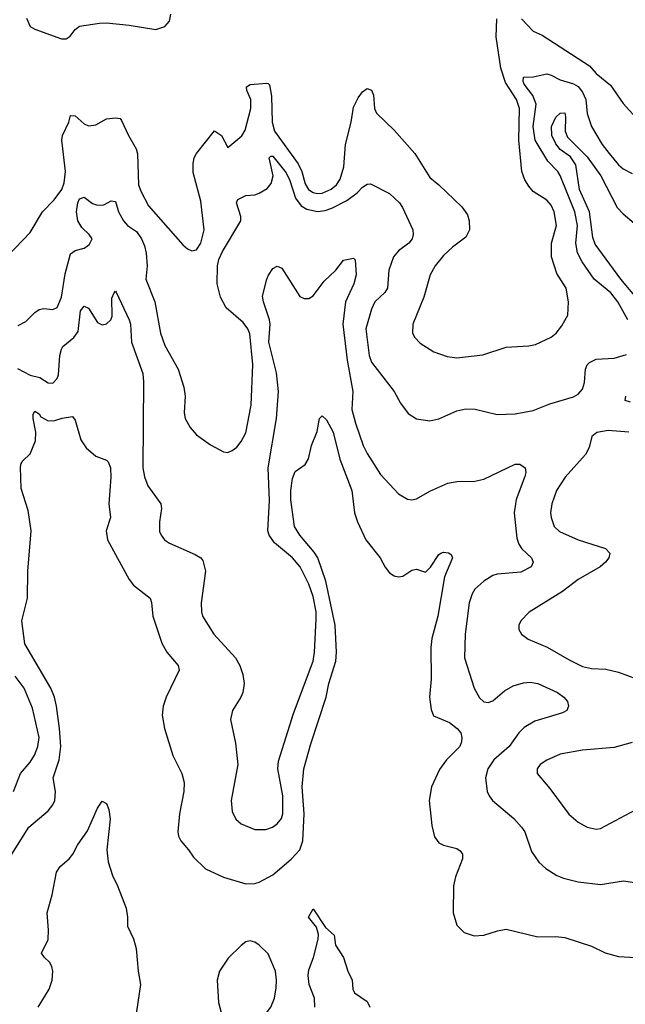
# Model space of a CAD drawing. Header units: inches. Extents: x 1173000 to 1307049, y 522583 to 678455.
# Tile 508 of 617: x 1205643 to 1208340, y 653502 to 657886. Entities that reach past the tile are written whole.
import ezdxf

# ---------------------------------------------------------------- set-up
doc = ezdxf.new("R2010")
doc.units = ezdxf.units.IN
doc.header["$MEASUREMENT"] = 0
doc.layers.add('B2605', color=7, linetype='Continuous')

msp = doc.modelspace()

# ---------------------------------------------------------------- linework, layer by layer
at = {"layer": 'B2605', "color": 5}
for points, elevation in [([(1205590, 656834.9), (1205690, 656937.6), (1205744.8, 657030), (1205796.3, 657083.7), (1205830.4, 657129.6), (1205841.2, 657158.8), (1205846.9, 657210), (1205831.5, 657350), (1205834.3, 657370), (1205862, 657430), (1205870, 657458.9), (1205890, 657457.7), (1205930, 657421.8), (1205950, 657412.7), (1205982, 657418), (1206030, 657444.9), (1206070, 657449.1), (1206090, 657445.3), (1206096.6, 657436.6), (1206127.3, 657370), (1206162.2, 657310), (1206167.7, 657287.7), (1206172.8, 657150), (1206182.1, 657122.1), (1206216.9, 657056.9), (1206370, 656883.8), (1206390, 656866), (1206410, 656857.1), (1206430, 656861.6), (1206450, 656890.5), (1206464.5, 656950), (1206450, 657077.2), (1206415.3, 657204.7), (1206414.9, 657245.1), (1206420.7, 657270), (1206431, 657290), (1206510, 657391.4), (1206541.8, 657370), (1206570, 657316.5), (1206632.1, 657367.9), (1206646.9, 657393.1), (1206672.7, 657490), (1206671.9, 657530), (1206654.9, 657570), (1206653.4, 657586.6), (1206670, 657597), (1206742.6, 657602.6), (1206750, 657602.2), (1206755.7, 657595.7), (1206764.9, 657544.9), (1206767.1, 657430), (1206778.1, 657390), (1206883.6, 657243.6), (1206899.1, 657210), (1206914.7, 657154.7), (1206928.9, 657130), (1206950, 657115.8), (1206970, 657111.2), (1206990, 657113.2), (1207030, 657130.7), (1207053.3, 657150), (1207070, 657175.5), (1207086.9, 657230), (1207094.3, 657330), (1207118.8, 657430), (1207130, 657496.4), (1207150, 657537.3), (1207170, 657564.2), (1207190, 657579.5), (1207210, 657572.4), (1207219.1, 657550), (1207223.8, 657490), (1207232.4, 657470), (1207310, 657393.4), (1207402, 657290), (1207470, 657182.6), (1207510.3, 657150), (1207612.5, 657052.5), (1207636.6, 657016.6), (1207644.9, 656990), (1207645.5, 656950), (1207630, 656917.6), (1207570, 656872.2), (1207530, 656835.1), (1207492.7, 656790), (1207471.4, 656750), (1207443.2, 656650), (1207394.3, 656530), (1207392, 656490), (1207402, 656470), (1207425.9, 656445.9), (1207487.6, 656407.6), (1207546.5, 656386.5), (1207590, 656380.2), (1207705.7, 656394.3), (1207810, 656427.2), (1207910, 656433.4), (1207940.1, 656439.9), (1208010, 656471.8), (1208032.8, 656490), (1208057.2, 656522.8), (1208083.5, 656570), (1208087, 656630), (1208076.5, 656690), (1208035, 656755), (1208011.7, 656830), (1208011.6, 656890), (1208033.6, 656970), (1208023.2, 657030), (1208010, 657059.2), (1207990, 657082.5), (1207930, 657121.2), (1207910, 657143.9), (1207892.7, 657172.7), (1207879.8, 657210), (1207865.9, 657350), (1207868.3, 657490), (1207856, 657530), (1207805.9, 657605.9), (1207785.4, 657670), (1207764.6, 657810), (1207767.9, 657890)], 1180), ([(1205673, 657893), (1205690, 657854.9), (1205710, 657843.2), (1205830, 657800.2), (1205850, 657800.3), (1205867.7, 657812.3), (1205890, 657841.6), (1205910, 657856.5), (1205998, 657870), (1206030, 657871.4), (1206130, 657861.8), (1206250, 657842.3), (1206290, 657855.6), (1206310, 657878.4), (1206316, 657910)], 1220), ([(1207877.6, 657890), (1207930, 657834.3), (1207970, 657817.3), (1208180.7, 657680.7), (1208210, 657646.7), (1208274.2, 657594.2), (1208330, 657512.9), (1208386.9, 657450)], 1180), ([(1208351.6, 656550), (1208306.8, 656630), (1208275, 656670), (1208202, 656730), (1208147.9, 656807.9), (1208127.4, 656847.4), (1208119.4, 656890), (1208126.8, 656970), (1208115.5, 657030), (1208050, 657192.1), (1208039.1, 657210), (1207995.1, 657255.1), (1207938.9, 657350), (1207929.9, 657410), (1207943.5, 657510), (1207927.6, 657547.6), (1207890, 657598.3), (1207884.5, 657610), (1207887.1, 657630), (1207930, 657631.4), (1207990, 657644.1), (1208010, 657638.8), (1208050, 657618), (1208110, 657600.1), (1208130, 657588.2), (1208150, 657562.7), (1208163.7, 657530), (1208170, 657467.3), (1208189.4, 657410), (1208237.6, 657330), (1208267.4, 657290), (1208310, 657239), (1208330, 657221.9), (1208370, 657201.5)], 1160), ([(1208404.9, 656630), (1208319.7, 656730), (1208205.6, 656885.6), (1208195.9, 656915.9), (1208180.7, 657030), (1208136.6, 657130), (1208119.7, 657239.7), (1208095.8, 657275.8), (1208050, 657307.8), (1208030, 657333.1), (1208012.7, 657370), (1208011.4, 657410), (1208030, 657452.3), (1208050, 657468.8), (1208070, 657470.4), (1208073.4, 657453.4), (1208071.6, 657390), (1208082.5, 657362.5), (1208170, 657274.5), (1208230.4, 657190.4), (1208303.6, 657050), (1208330, 657020.9), (1208380, 656980)], 1140), ([(1205636.2, 656523.8), (1205670, 656541.6), (1205710, 656582.4), (1205730, 656595.8), (1205750, 656599.5), (1205790, 656596), (1205810, 656604.2), (1205829.9, 656650.1), (1205846.3, 656753.7), (1205870, 656843.8), (1205890, 656858.7), (1205930, 656868.5), (1205943.3, 656876.7), (1205954.2, 656885.8), (1205965.4, 656910), (1205952.9, 656930), (1205920.2, 656960.2), (1205902.3, 656990), (1205896.8, 657030), (1205901.8, 657070), (1205910, 657087.6), (1205930, 657095.3), (1205967.3, 657067.3), (1205990, 657060.2), (1206018.5, 657061.5), (1206050, 657079.6), (1206070, 657075.5), (1206083, 657030), (1206105, 656990), (1206123.6, 656970), (1206162.8, 656942.8), (1206185.7, 656910), (1206199.5, 656879.5), (1206206.1, 656846.1), (1206210.1, 656790), (1206204.1, 656730), (1206245.6, 656630), (1206270.2, 656490), (1206290, 656435.8), (1206349.2, 656330), (1206374.3, 656250), (1206379.5, 656210), (1206375.6, 656135.6), (1206380.4, 656110), (1206401.6, 656070), (1206430, 656038), (1206493.3, 655993.3), (1206550, 655962), (1206570, 655959.1), (1206590, 655967.3), (1206610, 655983), (1206630, 656008), (1206650, 656046.8), (1206674.6, 656170), (1206681.9, 656350), (1206667.7, 656487.7), (1206659.5, 656510), (1206637.7, 656537.7), (1206562.6, 656602.6), (1206537.9, 656650), (1206522.5, 656710), (1206523.5, 656790), (1206530, 656817.4), (1206546.8, 656853.2), (1206628.5, 656990), (1206627.8, 657010), (1206608.6, 657070), (1206614.7, 657085.3), (1206650, 657103.5), (1206690, 657106.4), (1206710, 657113), (1206745.4, 657134.6), (1206763.2, 657156.8), (1206771.9, 657190), (1206754, 657270), (1206762, 657278), (1206770, 657278), (1206830, 657203.5), (1206846.5, 657170), (1206871.4, 657091.4), (1206897, 657057), (1206921.4, 657041.4), (1206970, 657032.4), (1207003.3, 657036.7), (1207033.5, 657046.5), (1207099.8, 657080.2), (1207145.3, 657114.7), (1207170, 657140.4), (1207190, 657154), (1207204.8, 657155.2), (1207290, 657111.3), (1207333.8, 657070), (1207347.1, 657050), (1207394.2, 656950), (1207395.9, 656930), (1207391.1, 656910), (1207375.8, 656890), (1207330, 656856.5), (1207308.1, 656830), (1207286.3, 656770), (1207281.4, 656690), (1207268.6, 656671.4), (1207225.2, 656630), (1207210, 656596.2), (1207185, 656510), (1207199.8, 656390), (1207210, 656361.3), (1207310.2, 656230.2), (1207338.5, 656178.5), (1207372.7, 656132.7), (1207410, 656108.8), (1207470, 656099.6), (1207510, 656108.9), (1207590, 656143.6), (1207630, 656153.8), (1207671.4, 656151.4), (1207770, 656127.2), (1207850, 656130.3), (1207930, 656146.3), (1208004.5, 656175.5), (1208110, 656206.7), (1208130, 656218.2), (1208150, 656241.3), (1208157.7, 656270), (1208163.1, 656330), (1208170.6, 656349.4), (1208180.3, 656359.7), (1208210, 656374.3), (1208290, 656378.2), (1208345.6, 656394.4)], 1160), ([(1205633.4, 656333.4), (1205690, 656302.8), (1205732.1, 656292.1), (1205770, 656268.9), (1205790, 656267.2), (1205810, 656288), (1205815.3, 656304.7), (1205822.5, 656390), (1205830, 656419.5), (1205835.8, 656430), (1205884.9, 656470), (1205903, 656497), (1205913.6, 656590), (1205930, 656610.4), (1205950, 656602), (1205990, 656537.4), (1206010, 656526.9), (1206030, 656531), (1206049, 656550), (1206054.7, 656565.3), (1206053.7, 656646.3), (1206063.7, 656670), (1206070, 656677.3), (1206073, 656673), (1206131.2, 656550), (1206136.8, 656530), (1206140.7, 656450), (1206191, 656310), (1206194.1, 656274.1), (1206191, 655891), (1206199, 655850), (1206213.4, 655810), (1206271.7, 655730), (1206274.6, 655710), (1206265.7, 655650), (1206266.4, 655606.4), (1206272.4, 655590), (1206288.2, 655570), (1206310, 655554.4), (1206424.4, 655504.4), (1206449.1, 655489.1), (1206458.2, 655478.2), (1206470.2, 655430), (1206451.3, 655290), (1206452.6, 655250), (1206457.7, 655230), (1206507.6, 655150), (1206604.3, 655044.3), (1206623.2, 655010), (1206636.1, 654970), (1206642.3, 654930), (1206636.5, 654890), (1206628.5, 654870), (1206590.4, 654810), (1206581.3, 654770), (1206604.2, 654664.2), (1206614.6, 654570), (1206585.5, 654410), (1206590, 654361), (1206605.9, 654325.9), (1206630, 654305.7), (1206690, 654280.9), (1206739.6, 654280.4), (1206768.9, 654291.1), (1206790, 654305.7), (1206808.4, 654330), (1206815, 654350), (1206814.7, 654430), (1206792.7, 654550), (1206795.4, 654584.6), (1206862.7, 654797.3), (1206950.6, 655030), (1206956.5, 655070), (1206963.7, 655216.3), (1206962.9, 655250), (1206950, 655317.4), (1206930, 655372.9), (1206892.1, 655450), (1206857.3, 655490), (1206777.3, 655557.3), (1206754.6, 655590), (1206748.7, 655610), (1206755.2, 655744.8), (1206749.5, 655890), (1206786.9, 656110), (1206795.2, 656230), (1206786.5, 656313.5), (1206753, 656450), (1206757.9, 656530), (1206755.4, 656550), (1206728.3, 656630), (1206725, 656655), (1206743, 656730), (1206751.7, 656748.3), (1206770, 656778.4), (1206790, 656788.5), (1206810, 656779.5), (1206890, 656653), (1206910, 656644.4), (1206930, 656643.8), (1206950, 656655.5), (1206998.6, 656721.4), (1207051.3, 656770), (1207085.6, 656814.4), (1207130, 656824), (1207136.5, 656816.5), (1207141.1, 656750), (1207130.9, 656710), (1207094.3, 656630), (1207082.8, 656530), (1207101.2, 656370), (1207126.3, 656230), (1207122.5, 656150), (1207138.1, 656090), (1207172.5, 655990), (1207190, 655954.7), (1207250, 655861.1), (1207330, 655774.4), (1207370, 655750.4), (1207390, 655748), (1207410, 655752.4), (1207470, 655786), (1207550, 655822.6), (1207590, 655830.3), (1207670, 655831.7), (1207710, 655839.6), (1207850, 655906.7), (1207870, 655906.3), (1207894.3, 655890), (1207896.5, 655870), (1207892.6, 655852.6), (1207853.9, 655750), (1207844.8, 655690), (1207857.5, 655577.5), (1207865.2, 655550), (1207878.6, 655530), (1207922.8, 655490), (1207930.3, 655470), (1207920.9, 655450), (1207874.6, 655425.4), (1207770, 655417.8), (1207750, 655411.6), (1207710, 655385.8), (1207670.2, 655350), (1207658, 655330), (1207644.6, 655290), (1207626.2, 655150), (1207623.9, 655043.9), (1207666.9, 654910), (1207690, 654866.7), (1207710, 654849.1), (1207730, 654845.8), (1207750, 654853.8), (1207802.7, 654897.3), (1207840.7, 654919.3), (1207886.5, 654933.5), (1207915.6, 654935.6), (1207950.4, 654930), (1208037.4, 654890), (1208065.7, 654870), (1208083.1, 654850), (1208087.2, 654830), (1208079.3, 654810), (1208060.4, 654799.6), (1207937.1, 654762.9), (1207890, 654734.8), (1207865.4, 654710), (1207823.2, 654650), (1207755.2, 654590), (1207727.5, 654550), (1207716.9, 654510), (1207725.5, 654450), (1207733.4, 654430), (1207749.3, 654409.3), (1207844.2, 654330), (1207878.3, 654290), (1207892.4, 654270), (1207922.2, 654182.2), (1207955.3, 654135.3), (1207986.1, 654106.1), (1208035.4, 654075.4), (1208064.2, 654064.2), (1208130, 654047.3), (1208230, 654036.1), (1208331.8, 654051.8), (1208430, 654037.1)], 1140), ([(1208362.4, 656182.4), (1208339.1, 656190), (1208342, 656210)], 1140), ([(1205607.8, 654170), (1205683.2, 654290), (1205770, 654364.1), (1205790.6, 654390), (1205799.9, 654410), (1205803, 654450), (1205792.4, 654510), (1205818.2, 654590), (1205826, 654650), (1205820.6, 654730), (1205806.6, 654830), (1205797.7, 654870), (1205781.1, 654910), (1205666.3, 655106.3), (1205652.4, 655210), (1205677.9, 655310), (1205679, 655430), (1205693.6, 655610), (1205680.9, 655700.9), (1205650, 655799), (1205647, 655893), (1205649.7, 655910.3), (1205657.7, 655922.3), (1205690, 655952.7), (1205713.6, 656010), (1205715.4, 656050), (1205703.4, 656110), (1205703.8, 656130), (1205710, 656142.4), (1205730, 656130.2), (1205737.8, 656117.8), (1205770, 656100.1), (1205799.2, 656100.8), (1205832.3, 656112.3), (1205878.5, 656118.5), (1205890, 656102), (1205915.8, 656015.8), (1205939.7, 655979.7), (1205981.7, 655941.7), (1206030, 655924.9), (1206036.7, 655916.7), (1206047, 655890), (1206049.1, 655849.1), (1206039.5, 655730), (1206047.5, 655670), (1206028.7, 655610), (1206034, 655570), (1206130, 655392.7), (1206150, 655367.8), (1206223.7, 655310), (1206230.2, 655290.2), (1206235.5, 655230), (1206275.5, 655110), (1206298.3, 655070), (1206348.9, 655010), (1206353.7, 654990), (1206294.9, 654870), (1206282.4, 654830), (1206277.3, 654790), (1206288, 654730), (1206324.6, 654610), (1206365.8, 654530), (1206375.2, 654490), (1206374.2, 654450), (1206355.5, 654350), (1206347.1, 654270), (1206350.2, 654250), (1206360.8, 654230), (1206395.3, 654190), (1206416.4, 654156.4), (1206470, 654104.9), (1206550, 654068.1), (1206650, 654038.6), (1206690, 654039.7), (1206710, 654045.5), (1206770, 654078), (1206851.8, 654148.2), (1206890.3, 654189.7), (1206904.3, 654230), (1206910.6, 654349.4), (1206900.3, 654470), (1206908.6, 654550), (1206938.9, 654661.1), (1207007.7, 654870), (1207019.7, 654930), (1207050.3, 655029.7), (1207053.6, 655070), (1207047.7, 655190), (1207006.1, 655386.1), (1206970.3, 655490.3), (1206954.8, 655514.8), (1206889.9, 655590), (1206867.4, 655630), (1206850, 655748.7), (1206849.9, 655790), (1206857.5, 655842.5), (1206870, 655874), (1206914.2, 655905.8), (1206929.6, 655930.4), (1206942.4, 655990), (1206968.3, 656051.7), (1206978, 656110), (1206990, 656122), (1207010, 656104.9), (1207039.7, 656050), (1207068.6, 655928.6), (1207121.5, 655790), (1207134.4, 655690), (1207147.2, 655650), (1207184.2, 655570), (1207248.3, 655490), (1207270, 655448.9), (1207290, 655423.6), (1207310, 655409.1), (1207330, 655405.2), (1207350, 655408.9), (1207390, 655434.6), (1207410, 655439.5), (1207450, 655425.5), (1207472.2, 655447.8), (1207510, 655504.9), (1207519, 655510), (1207530, 655514.9), (1207552.7, 655512.7), (1207564, 655504), (1207570.4, 655490.4), (1207534.4, 655405.6), (1207505.5, 655230), (1207479.1, 655130), (1207474.4, 655090), (1207474.8, 654950), (1207468.6, 654870), (1207475, 654815), (1207486.4, 654786.4), (1207556.7, 654756.7), (1207591.8, 654730), (1207607, 654710), (1207612, 654690), (1207610.3, 654670.3), (1207603.1, 654650), (1207543.1, 654590), (1207512.8, 654547.2), (1207477.6, 654470), (1207466.8, 654410), (1207478, 654298), (1207490, 654248), (1207510, 654221.3), (1207530.2, 654210.2), (1207590, 654195.3), (1207604.6, 654184.6), (1207614.4, 654170), (1207615.3, 654150), (1207583.8, 654070), (1207574.9, 654030), (1207573.7, 653910), (1207590, 653854.8), (1207622.3, 653822.3), (1207667.5, 653807.5), (1207710, 653810.3), (1207770.8, 653829.2), (1207810, 653836.1), (1207950, 653802.8), (1208030, 653803.6), (1208070, 653799.1), (1208190, 653761.3), (1208250, 653731.5), (1208310, 653714.4), (1208410, 653709.3)], 1120), ([(1208355.3, 656050), (1208263.4, 656056.6), (1208212.9, 656047.1), (1208190.5, 656030), (1208178.5, 655981.5), (1208162.4, 655950), (1208071.5, 655848.5), (1208034.2, 655790), (1208013, 655730), (1208007.3, 655690), (1208009.2, 655670), (1208023.6, 655630), (1208047.4, 655607.4), (1208130, 655570.2), (1208251.2, 655531.2), (1208270.4, 655510), (1208266.4, 655490), (1208252, 655470), (1208228.5, 655450), (1208130, 655394), (1208059.6, 655340.4), (1207911.5, 655248.5), (1207874.9, 655210), (1207866.4, 655190), (1207866.4, 655170), (1207878, 655150), (1207907.3, 655127.3), (1207992, 655092), (1208090, 655035.2), (1208150, 655006), (1208190, 654996.9), (1208253.9, 654993.9), (1208310, 654981.5), (1208430, 654936.2)], 1160), ([(1205614.8, 654450), (1205646.2, 654530), (1205690, 654580.2), (1205709.4, 654610.6), (1205723.6, 654650), (1205729.3, 654690), (1205699.8, 654819.8), (1205663.7, 654910), (1205623.1, 654963.1)], 1140), ([(1208370, 654668.3), (1208290, 654644.8), (1208150, 654633.8), (1208050, 654615.3), (1207990, 654589.7), (1207961.3, 654570), (1207947.4, 654550), (1207947, 654530), (1208003.5, 654463.5), (1208088.5, 654348.5), (1208130, 654313.4), (1208170, 654290.3), (1208210, 654282.3), (1208230, 654284.9), (1208430, 654392)], 1160), ([(1205724.7, 653490), (1205774.5, 653570), (1205788.3, 653610), (1205790.5, 653650), (1205786.8, 653670), (1205775.9, 653690), (1205753.5, 653710), (1205739.8, 653730), (1205769.2, 653790.8), (1205771.9, 653831.9), (1205765.1, 653910), (1205788, 653990), (1205806.7, 654090), (1205824, 654116), (1205863.8, 654150), (1205879.2, 654170), (1205899.8, 654210), (1205945, 654275), (1205990, 654376), (1206010, 654406), (1206030, 654396), (1206040.4, 654370), (1206046.3, 654326.3), (1206031.5, 654190), (1206037.1, 654137.1), (1206055.8, 654075.8), (1206078.5, 654030), (1206117, 653930), (1206123.7, 653890), (1206122.6, 653850), (1206150, 653793), (1206161.4, 653750), (1206170.1, 653650), (1206180.5, 653590), (1206156.8, 653430)], 1080), ([(1206956.7, 653490), (1206955.2, 653530), (1206932.7, 653590), (1206927.4, 653630), (1206930, 653654.8), (1206951, 653710), (1206972.2, 653792.2), (1206973.5, 653813.5), (1206964.8, 653844.8), (1206929.9, 653890), (1206950, 653927.3), (1207004.5, 653844.5), (1207043.1, 653810), (1207050, 653766), (1207084.9, 653710), (1207104.4, 653650), (1207124.2, 653610), (1207126.7, 653570), (1207133.7, 653553.7), (1207190, 653514.6), (1207202.4, 653490)], 1080)]:
    msp.add_lwpolyline(points, dxfattribs=dict(at, elevation=elevation))
at = {"layer": 'B2605', "color": 5, "elevation": 1120}
msp.add_lwpolyline([(1206670, 653784.2), (1206650, 653779.6), (1206630, 653764.2), (1206572, 653708), (1206532.9, 653650), (1206522, 653610), (1206529.1, 653510), (1206544.9, 653450), (1206590, 653367.7), (1206610, 653342), (1206630, 653328), (1206650, 653333), (1206665.1, 653350), (1206701.5, 653410), (1206761.2, 653490), (1206778.3, 653530), (1206785.3, 653574.7), (1206787.2, 653610), (1206781.7, 653650), (1206750, 653727.3), (1206710, 653765.1), (1206690, 653778.7)], close=True, dxfattribs=at)

doc.saveas('drawing.dxf')
